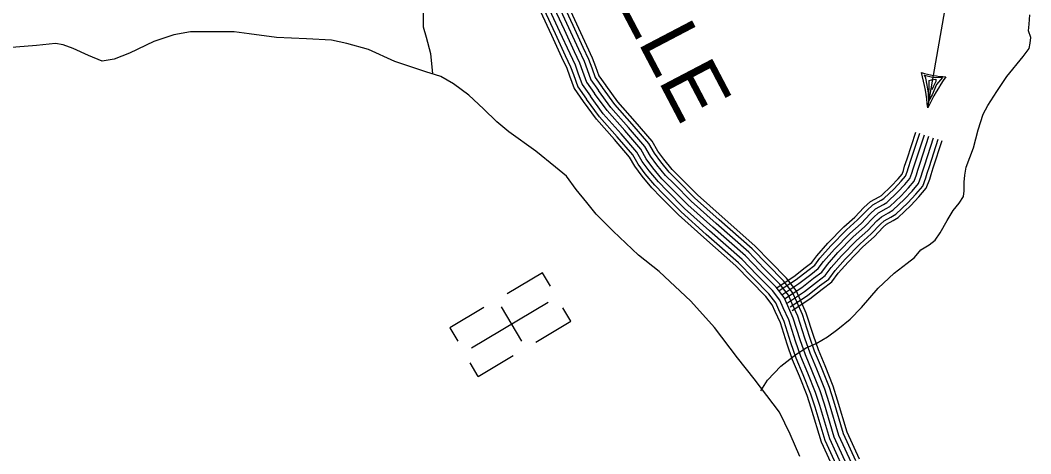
# Model space of a CAD drawing. Extents: x 1788175 to 1969470, y 584502 to 738744.
# Drawn here: x 1924349 to 1930749, y 619228 to 621977 of the extents above; entities that cross this region are included whole.
import ezdxf

# ---------------------------------------------------------------- set-up
doc = ezdxf.new("R2010")
doc.units = 0
for name, color, linetype in [('DESIGN - ROW - Right-of-Way and Easement Labels', 7, 'Continuous'), ('DESIGN - TRANSPORTATION - Text', 7, 'Continuous'), ('DESIGN - UTILITIES - Cable (Underground) with Text', 7, 'Continuous'), ('SURVEY - CONTROL with Text', 7, 'Continuous'), ('SURVEY - TRANSPORTATION - Roads', 7, 'Continuous')]:
    doc.layers.add(name, color=color, linetype=linetype)

msp = doc.modelspace()

# ---------------------------------------------------------------- linework, layer by layer
at = {"layer": 'DESIGN - ROW - Right-of-Way and Easement Labels'}
for p, q in [((1930096.7, 621421.3), (1930257.1, 622331.2)), ((1930083.8, 621609.8), (1930076.5, 621629.4)), ((1930076.5, 621629.4), (1930126.8, 621616.2)), ((1930093.3, 621566.2), (1930083.8, 621609.8)), ((1930100.3, 621514.4), (1930093.3, 621566.2)), ((1930104, 621468.6), (1930104.7, 621594.3)), ((1930104.7, 621594.3), (1930120.7, 621600.1)), ((1930120.7, 621600.1), (1930148.1, 621602.8)), ((1930150.8, 621569), (1930124.2, 621503.7)), ((1930126.8, 621616.2), (1930190, 621614.7)), ((1930147.6, 621587.8), (1930132.7, 621558.2)), ((1930148.1, 621602.8), (1930147.6, 621587.8)), ((1930190, 621614.7), (1930150.8, 621569)), ((1930102.9, 621455.9), (1930100.3, 621514.4)), ((1930124.2, 621503.7), (1930104, 621468.6)), ((1930132.7, 621558.2), (1930122.3, 621535.2))]:
    msp.add_line(p, q, dxfattribs=at)
for centre, radius, start, end in [((1928552.3, 621264.8), 1552.3, 5.78757, 14.21535), ((1930225.4, 622150.9), 532.3, 251.5708, 268.4292), ((1931350.3, 620829.2), 1386.4, 145.27927, 154.71781)]:
    msp.add_arc(centre, radius, start, end, dxfattribs=at)
at = {"layer": 'DESIGN - TRANSPORTATION - Text'}
for points in [[(1926815.6, 622274.7), (1926825, 622218.2), (1926881.4, 622133.6), (1926900.3, 622048.9), (1926900.3, 621936), (1926919.1, 621870.1), (1926947.3, 621766.6), (1926960.8, 621636.4)], [(1929038.8, 619627.8), (1929082.4, 619695.4), (1929165.2, 619782.7), (1929260.2, 619858.1), (1929325.6, 619899.1), (1929389.2, 619928), (1929460.6, 619969.1), (1929525.9, 620018.1), (1929605, 620081.3), (1929676, 620156.4), (1929782.3, 620278.1), (1929883, 620373.6), (1929966.1, 620436.9), (1930011.6, 620473.6), (1930052.9, 620522.2), (1930104.5, 620553), (1930144.1, 620581.6), (1930175.4, 620628.1), (1930218.4, 620706.8), (1930257.5, 620771.4), (1930294.9, 620818), (1930322.3, 620860.5), (1930327.8, 620894.6), (1930327.1, 620950.6), (1930330.5, 620994.8), (1930339.8, 621044.9), (1930386.2, 621167.8), (1930414.7, 621282.3), (1930447.4, 621380.9), (1930476.6, 621437.4), (1930533.4, 621524.3), (1930598.1, 621621.3), (1930700.4, 621746.9), (1930737.7, 621797.5), (1930745.2, 621831.7), (1930748.8, 621867.8), (1930734.2, 621909.6), (1930737.7, 621951.7), (1930742.9, 622011.9)], [(1929286.3, 619211.8), (1929225.2, 619352.9), (1929156.7, 619492.5), (1928998, 619704.5), (1928892.3, 619837.2), (1928745.9, 620029.4), (1928595.8, 620195.4), (1928395.5, 620384.8), (1928264.3, 620487.1), (1928104.4, 620639), (1927997, 620747.7), (1927938.1, 620820.9), (1927869.1, 620904), (1927808, 620989.3), (1927739.3, 621046.4), (1927614.1, 621146.7), (1927444.6, 621268.5), (1927367.8, 621333.5), (1927282.8, 621414.4), (1927189.7, 621501.2), (1927092.9, 621573.9), (1927012.3, 621620.8), (1926918, 621649.5), (1926721.3, 621714.8), (1926554.4, 621792.5), (1926418, 621828.6), (1926319.8, 621851.2), (1926161.8, 621859), (1925971.8, 621868.3), (1925799.6, 621889.9), (1925703.5, 621902.6), (1925573.6, 621902.7), (1925427.7, 621902.6), (1925322, 621885.1), (1925194.7, 621841.3), (1925041.8, 621769), (1924944.3, 621729.6), (1924868.6, 621716.5), (1924782.1, 621753.3), (1924685.6, 621798), (1924621.4, 621821.1), (1924573.3, 621830.4), (1924453.6, 621816.7), (1924188, 621794.9)]]:
    msp.add_lwpolyline(points, dxfattribs=at)
at = {"layer": 'DESIGN - UTILITIES - Cable (Underground) with Text'}
for p, q in [((1927657.2, 620376.3), (1927433.1, 620242.9)), ((1927708.1, 620290.7), (1927657.5, 620375.8)), ((1927525.9, 619941.8), (1927396.1, 620159.6)), ((1927286.1, 620155.4), (1927070.1, 620026.8)), ((1927836.1, 620068.1), (1927785, 620153.8)), ((1927615.4, 619936.9), (1927836, 620068.2)), ((1927070.2, 620026.7), (1927120.4, 619942.3)), ((1927248.9, 619718.7), (1927470.7, 619850.7)), ((1927248.8, 619718.8), (1927197.9, 619804.3))]:
    msp.add_line(p, q, dxfattribs=at)
msp.add_lwpolyline([(1927691.8, 620186.4), (1927208, 619898.3)], dxfattribs=at)
at = {"layer": 'SURVEY - CONTROL with Text'}
for points in [[(1926477, 624519.1), (1926515, 624458.1), (1926650.5, 624226.7), (1926991.3, 623583.7), (1927200.8, 623160), (1927442.4, 622699.6), (1927587.9, 622446.8), (1927640.2, 622337.4), (1927679.6, 622239.6), (1927821.3, 621931.8), (1927885, 621792.7), (1927920.5, 621717.9), (1927939.7, 621664.7), (1927963.1, 621599), (1928011.6, 621531.1)], [(1926503.3, 624535.5), (1926541.5, 624474.1), (1926677.6, 624241.8), (1927018.9, 623597.8), (1927228.5, 623174), (1927469.5, 622714.5), (1927615.4, 622461.2), (1927668.6, 622349.9), (1927708, 622251.9), (1927849.4, 621944.8), (1927913.1, 621805.8), (1927949.1, 621729.9), (1927968.9, 621675.1), (1927990.9, 621613.4), (1928036.8, 621549.1)], [(1926524.3, 624548.6), (1926562.7, 624486.9), (1926699.2, 624253.9), (1927040.9, 623609.1), (1927250.5, 623185.3), (1927491.2, 622726.4), (1927637.2, 622472.8), (1927691.3, 622359.9), (1927730.8, 622261.7), (1927871.9, 621955.1), (1927935.5, 621816.3), (1927972, 621739.4), (1927992.1, 621683.5), (1928013, 621625), (1928056.9, 621563.4)], [(1926376.3, 624456.2), (1926413.4, 624396.7), (1926546.8, 624168.9), (1926885.7, 623529.5), (1927095.1, 623106.1), (1927338.3, 622642.4), (1927482.8, 622391.5), (1927531.5, 622289.6), (1927570.5, 622192.6), (1927713.4, 621882.3), (1927777.4, 621742.5), (1927810.8, 621672.2), (1927827.9, 621624.6), (1927856.9, 621543.5), (1927914.9, 621462.1)], [(1926398.2, 624469.8), (1926435.4, 624410), (1926569.3, 624181.4), (1926908.6, 623541.3), (1927118, 623117.7), (1927360.8, 622654.8), (1927505.5, 622403.5), (1927555.1, 622300), (1927594.1, 622202.8), (1927736.7, 621893), (1927800.7, 621753.4), (1927834.5, 621682.1), (1927852.1, 621633.3), (1927879.9, 621555.5), (1927935.9, 621477.1)], [(1926424.4, 624486.2), (1926461.9, 624426), (1926596.4, 624196.5), (1926936.2, 623555.4), (1927145.6, 623131.8), (1927388, 622669.7), (1927533, 622417.9), (1927583.4, 622312.4), (1927622.6, 622215.1), (1927764.9, 621906), (1927828.8, 621766.5), (1927863.2, 621694.1), (1927881.3, 621643.7), (1927907.7, 621570), (1927961.1, 621495.1)], [(1926450.7, 624502.6), (1926488.5, 624442), (1926623.4, 624211.6), (1926963.7, 623569.5), (1927173.2, 623145.9), (1927415.2, 622684.7), (1927560.4, 622432.4), (1927611.8, 622324.9), (1927651.1, 622227.3), (1927793.1, 621918.9), (1927856.9, 621779.6), (1927891.8, 621706), (1927910.5, 621654.2), (1927935.4, 621584.5), (1927986.3, 621513.1)], [(1929664.5, 619194.9), (1929586.8, 619364.5), (1929525.6, 619569), (1929497.3, 619656.3), (1929446.3, 619785.2), (1929403.7, 619887), (1929371.8, 619979), (1929326.8, 620120.3), (1929289.9, 620202.1), (1929263, 620263.5), (1929202.3, 620341.5), (1929099.7, 620445.6), (1929002.3, 620546.6), (1928793.6, 620730), (1928638, 620870), (1928530.4, 620978.7), (1928478.5, 621031.2), (1928425.6, 621095.7), (1928387, 621147.6), (1928350.7, 621209.7), (1928243.6, 621335), (1928134.2, 621459), (1928057.2, 621564.7)], [(1929584.8, 619158.4), (1929504.5, 619333.5), (1929441.8, 619542.9), (1929414.7, 619626.6), (1929365.1, 619752.1), (1929321.8, 619855.6), (1929288.5, 619951.3), (1929244.7, 620088.9), (1929209.7, 620166.5), (1929187.1, 620218.2), (1929136.2, 620283.6), (1929036.9, 620384.4), (1928941.6, 620483.1), (1928735.3, 620664.5), (1928577.5, 620806.4), (1928468, 620917.1), (1928413.3, 620972.4), (1928356.4, 621041.6), (1928313.7, 621099.1), (1928278.9, 621158.7), (1928177.4, 621277.4), (1928065.7, 621404), (1927986.3, 621513.1)], [(1929613, 619171.3), (1929533.6, 619344.4), (1929471.4, 619552.1), (1929443.9, 619637.1), (1929393.8, 619763.8), (1929350.7, 619866.7), (1929317.9, 619961.1), (1929273.7, 620100), (1929238.1, 620179.1), (1929213.9, 620234.2), (1929159.6, 620304.1), (1929059.1, 620406), (1928963.1, 620505.6), (1928755.9, 620687.6), (1928598.9, 620828.9), (1928490.1, 620938.9), (1928436.4, 620993.1), (1928380.9, 621060.7), (1928339.6, 621116.2), (1928304.3, 621176.8), (1928200.8, 621297.8), (1928089.9, 621423.5), (1928011.4, 621531.3)], [(1929641.1, 619184.2), (1929562.7, 619355.4), (1929501, 619561.3), (1929473.1, 619647.6), (1929422.5, 619775.5), (1929379.7, 619877.8), (1929347.4, 619970.9), (1929302.7, 620111.1), (1929266.4, 620191.7), (1929240.8, 620250.2), (1929182.9, 620324.6), (1929081.3, 620427.6), (1928984.5, 620528), (1928776.5, 620710.8), (1928620.3, 620851.3), (1928512.1, 620960.7), (1928459.4, 621013.9), (1928405.3, 621079.8), (1928365.5, 621133.4), (1928329.6, 621194.8), (1928224.2, 621318.1), (1928114.1, 621442.9), (1928036.4, 621549.6)], [(1929505.9, 619122.3), (1929423.2, 619302.8), (1929359, 619517.1), (1929333.1, 619597.3), (1929284.8, 619719.4), (1929240.7, 619824.6), (1929206.2, 619923.9), (1929163.6, 620057.8), (1929130.5, 620131.3), (1929112, 620173.5), (1929070.9, 620226.4), (1928974.8, 620323.8), (1928881.7, 620420.4), (1928677.7, 620599.7), (1928517.6, 620743.7), (1928406.4, 620856.1), (1928348.8, 620914.2), (1928288.1, 620988.2), (1928241.2, 621051.3), (1928207.9, 621108.3), (1928111.9, 621220.6), (1927998, 621349.7), (1927916.2, 621462)], [(1929528.4, 619132.6), (1929446.3, 619311.6), (1929382.6, 619524.5), (1929356.3, 619605.7), (1929307.7, 619728.7), (1929263.8, 619833.5), (1929229.7, 619931.7), (1929186.7, 620066.7), (1929153.1, 620141.3), (1929133.4, 620186.3), (1929089.5, 620242.7), (1928992.5, 620341.1), (1928898.8, 620438.3), (1928694.1, 620618.1), (1928534.7, 620761.6), (1928424, 620873.4), (1928367.2, 620930.8), (1928307.6, 621003.5), (1928261.9, 621064.9), (1928228.2, 621122.7), (1928130.6, 621236.8), (1928017.3, 621365.2), (1927936.2, 621476.6)], [(1929556.6, 619145.5), (1929475.4, 619322.5), (1929412.2, 619533.7), (1929385.5, 619616.1), (1929336.4, 619740.4), (1929292.8, 619844.6), (1929259.1, 619941.5), (1929215.7, 620077.8), (1929181.4, 620153.9), (1929160.2, 620202.3), (1929112.9, 620263.2), (1929014.7, 620362.7), (1928920.2, 620460.7), (1928714.7, 620641.3), (1928556.1, 620784), (1928446, 620895.3), (1928390.3, 620951.6), (1928332, 621022.6), (1928287.8, 621082), (1928253.5, 621140.7), (1928154, 621257.1), (1928041.5, 621384.6), (1927961.3, 621494.8)]]:
    msp.add_lwpolyline(points, dxfattribs=at)
at = {"layer": 'SURVEY - TRANSPORTATION - Roads'}
for points in [[(1929142.7, 620283.5), (1929247.9, 620352.6), (1929320.9, 620410), (1929362.8, 620441.6), (1929393.2, 620483.2), (1929464.3, 620562.9), (1929564.5, 620666.1), (1929635.2, 620728.7), (1929692.2, 620789.3), (1929733.7, 620826.7), (1929788.6, 620857.5), (1929803.2, 620866.4), (1929865.6, 620925.2), (1929909.4, 620972.2), (1929934.1, 621001.8), (1929942.9, 621024.6), (1929950.1, 621051.4), (1929966.3, 621097.8), (1930021.8, 621268)], [(1929156.2, 620262.9), (1929262.3, 620332.5), (1929336, 620390.5), (1929380.7, 620424.1), (1929412.4, 620467.7), (1929482.4, 620546), (1929581.6, 620648.2), (1929652.4, 620710.9), (1929709.5, 620771.7), (1929748.2, 620806.5), (1929801, 620836.2), (1929818.3, 620846.6), (1929883.1, 620907.8), (1929928, 620955.8), (1929955.7, 620989.2), (1929966.4, 621016.9), (1929973.8, 621044.1), (1929989.7, 621089.9), (1930045.3, 621260.4)], [(1929173.2, 620236.9), (1929280.5, 620307.3), (1929354.9, 620365.9), (1929403, 620402.1), (1929436.6, 620448.2), (1929505.1, 620524.9), (1929603, 620625.7), (1929674, 620688.7), (1929731.2, 620749.5), (1929766.3, 620781.2), (1929816.6, 620809.4), (1929837.1, 620821.7), (1929905.1, 620885.9), (1929951.2, 620935.3), (1929982.8, 620973.3), (1929995.9, 621007.3), (1930003.4, 621035), (1930019.1, 621080), (1930074.7, 621250.7)], [(1929190.2, 620211), (1929298.6, 620282.1), (1929373.8, 620341.3), (1929425.3, 620380.1), (1929460.7, 620428.7), (1929527.7, 620503.8), (1929624.5, 620603.3), (1929695.7, 620666.4), (1929752.9, 620727.3), (1929784.5, 620755.8), (1929832.2, 620782.6), (1929856, 620796.9), (1929927.1, 620864), (1929974.5, 620914.8), (1930009.9, 620957.4), (1930025.4, 620997.6), (1930033, 621025.8), (1930048.5, 621070.1), (1930104.2, 621241.1)], [(1929190.2, 620211), (1929298.6, 620282.1), (1929373.8, 620341.3), (1929425.3, 620380.1), (1929460.7, 620428.7), (1929527.7, 620503.8), (1929624.5, 620603.3), (1929695.7, 620666.4), (1929752.9, 620727.3), (1929784.5, 620755.8), (1929832.2, 620782.6), (1929856, 620796.9), (1929927.1, 620864), (1929974.5, 620914.8), (1930009.9, 620957.4), (1930025.4, 620997.6), (1930033, 621025.8), (1930048.5, 621070.1), (1930104.2, 621241.1)], [(1929207.2, 620185.1), (1929316.7, 620257), (1929392.7, 620316.8), (1929447.7, 620358.1), (1929484.9, 620409.2), (1929550.4, 620482.6), (1929645.9, 620580.9), (1929717.3, 620644.2), (1929774.6, 620705.2), (1929802.7, 620730.5), (1929847.8, 620755.8), (1929874.9, 620772.1), (1929949.1, 620842.2), (1929997.7, 620894.3), (1930037, 620941.5), (1930054.9, 620988), (1930062.7, 621016.6), (1930077.8, 621060.2), (1930133.7, 621231.5)], [(1929224.3, 620159.2), (1929334.8, 620231.8), (1929411.7, 620292.2), (1929470, 620336.1), (1929509, 620389.7), (1929573.1, 620461.5), (1929667.3, 620558.4), (1929738.9, 620621.9), (1929796.3, 620683), (1929820.9, 620705.1), (1929863.4, 620729), (1929893.7, 620747.3), (1929971.1, 620820.3), (1930021, 620873.8), (1930064.1, 620925.6), (1930084.4, 620978.4), (1930092.3, 621007.5), (1930107.2, 621050.3), (1930163.2, 621221.9)], [(1929238.4, 620137.7), (1929349.9, 620210.9), (1929427.3, 620271.8), (1929488.6, 620317.9), (1929529.1, 620373.5), (1929591.9, 620444), (1929685.1, 620539.8), (1929756.8, 620603.4), (1929814.3, 620664.6), (1929836, 620684.1), (1929876.3, 620706.7), (1929909.4, 620726.7), (1929989.4, 620802.2), (1930040.3, 620856.8), (1930086.6, 620912.4), (1930108.9, 620970.4), (1930116.9, 620999.9), (1930131.6, 621042.1), (1930187.6, 621213.9)]]:
    msp.add_lwpolyline(points, dxfattribs=at)

# ---------------------------------------------------------------- texts
at = {"layer": 'DESIGN - ROW - Right-of-Way and Easement Labels'}
msp.add_text('STATESVILLE', height=369.999, rotation=297.68222, dxfattribs=at).set_placement((1927018.5, 624201.8))

doc.saveas('drawing.dxf')
